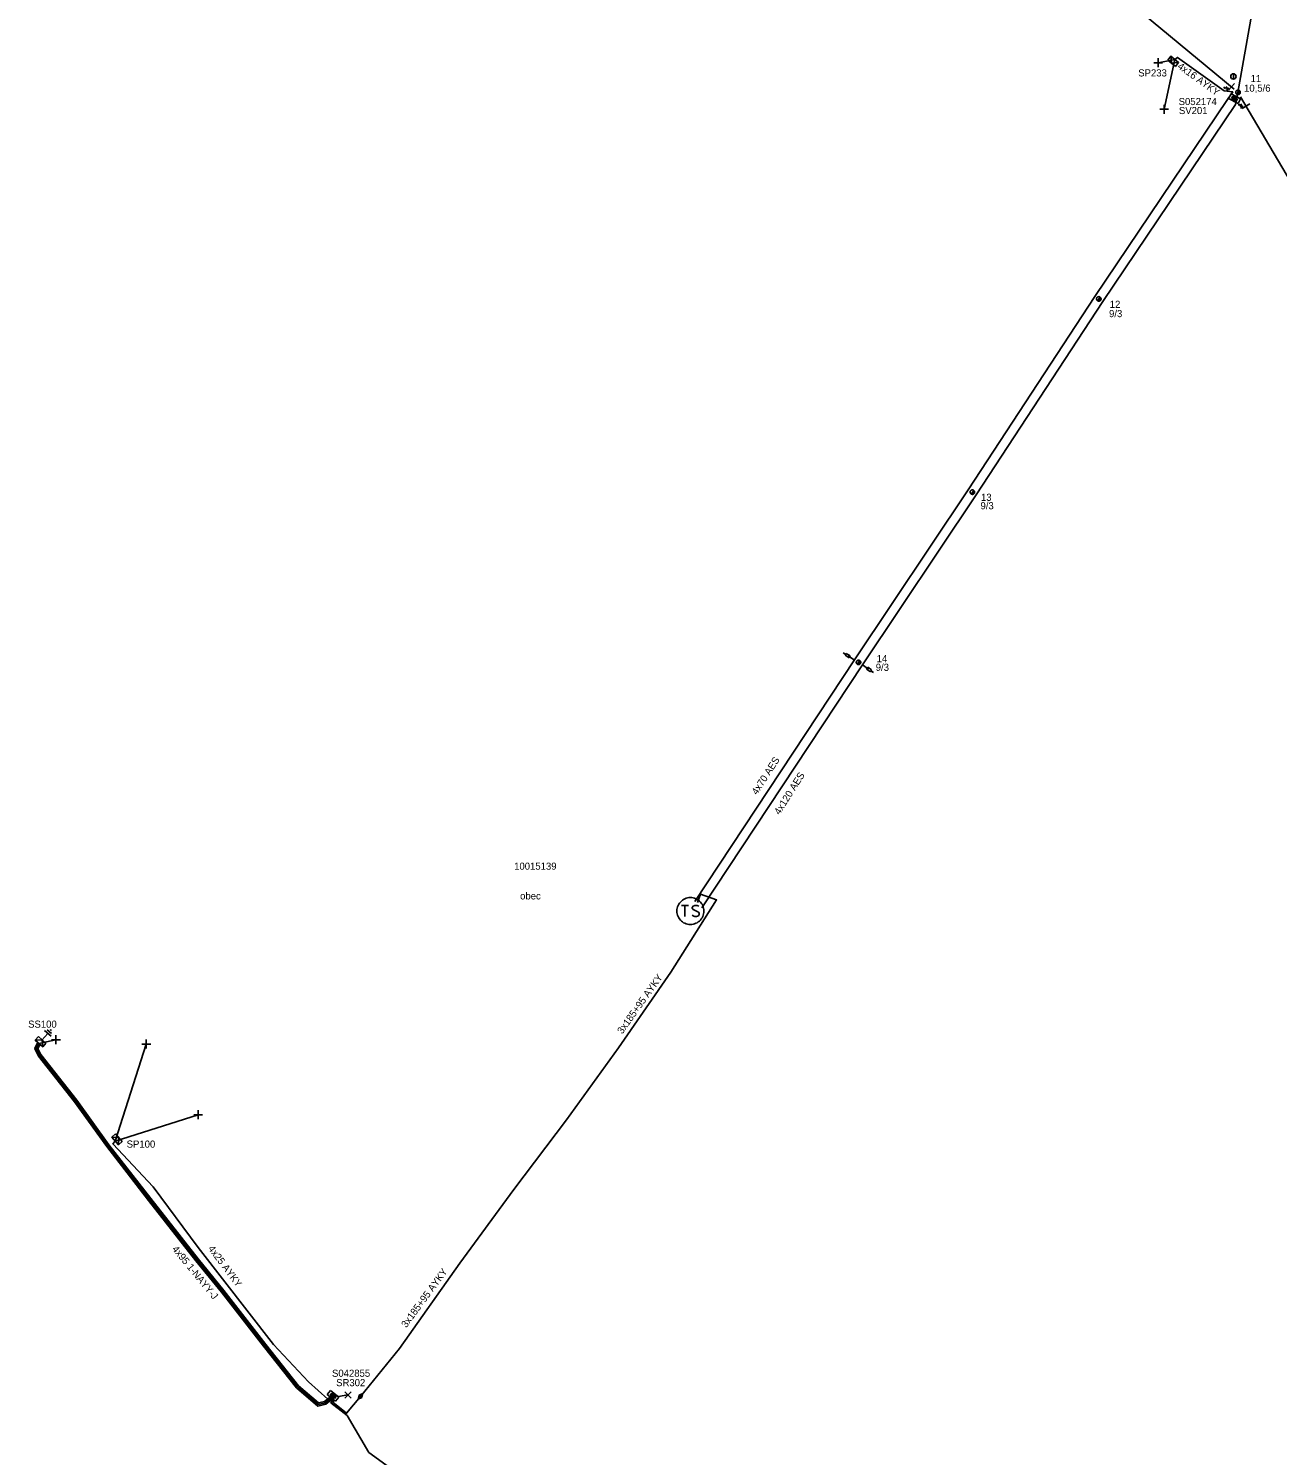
# Model space of a CAD drawing. Extents: x -748492 to -735633, y -1146251 to -1139940.
# Drawn here: x -736846.4 to -736671.1, y -1143594.9 to -1143394.6 of the extents above; entities that cross this region are included whole.
import ezdxf

# ---------------------------------------------------------------- set-up
doc = ezdxf.new("R2010")
doc.units = 0
for name, color, linetype in [('Vrstva 1', 7, 'Continuous'), ('Vrstva 10', 7, 'Continuous'), ('Vrstva 12', 7, 'Continuous'), ('Vrstva 13', 7, 'Continuous'), ('Vrstva 14', 7, 'Continuous'), ('Vrstva 15', 7, 'Continuous'), ('Vrstva 16', 7, 'Continuous'), ('Vrstva 18', 7, 'Continuous'), ('Vrstva 19', 7, 'Continuous'), ('Vrstva 2', 7, 'Continuous'), ('Vrstva 20', 7, 'Continuous'), ('Vrstva 25', 7, 'Continuous'), ('Vrstva 26', 7, 'Continuous'), ('Vrstva 27', 7, 'Continuous'), ('Vrstva 28', 7, 'Continuous'), ('Vrstva 29', 7, 'Continuous'), ('Vrstva 30', 7, 'Continuous'), ('Vrstva 31', 7, 'Continuous'), ('Vrstva 33', 7, 'Continuous'), ('Vrstva 34', 7, 'Continuous'), ('Vrstva 36', 7, 'Continuous'), ('Vrstva 4', 7, 'Continuous'), ('Vrstva 5', 7, 'Continuous'), ('Vrstva 50', 7, 'Continuous'), ('Vrstva 51', 7, 'Continuous'), ('Vrstva 52', 7, 'Continuous'), ('Vrstva 54', 7, 'Continuous'), ('Vrstva 59', 7, 'Continuous'), ('Vrstva 6', 7, 'Continuous'), ('Vrstva 8', 7, 'Continuous'), ('Vrstva 9', 7, 'Continuous')]:
    doc.layers.add(name, color=color, linetype=linetype)

# ---------------------------------------------------------------- blocks, each defined once
blk = doc.blocks.new('NN440')
at = {"layer": 'Vrstva 2'}
for points in [[(0.63, 0), (0.63, 0.06), (0.62, 0.13), (0.6, 0.19), (0.58, 0.25), (0.55, 0.31), (0.51, 0.37), (0.47, 0.42), (0.42, 0.46), (0.37, 0.51), (0.32, 0.54), (0.26, 0.57), (0.2, 0.59), (0.13, 0.61), (0.07, 0.62), (0, 0.63), (-0.06, 0.62), (-0.13, 0.61), (-0.19, 0.59), (-0.26, 0.57), (-0.31, 0.54), (-0.37, 0.51), (-0.42, 0.46), (-0.47, 0.42), (-0.51, 0.37), (-0.54, 0.31), (-0.57, 0.25), (-0.6, 0.19), (-0.62, 0.13), (-0.63, 0.06), (-0.63, 0), (-0.63, -0.07), (-0.62, -0.14), (-0.6, -0.2), (-0.57, -0.26), (-0.54, -0.32), (-0.51, -0.37), (-0.47, -0.43), (-0.42, -0.47), (-0.37, -0.51), (-0.31, -0.55), (-0.26, -0.58), (-0.19, -0.6), (-0.13, -0.62), (-0.06, -0.63), (0, -0.63), (0.07, -0.63), (0.13, -0.62), (0.2, -0.6), (0.26, -0.58), (0.32, -0.55), (0.37, -0.51), (0.42, -0.47), (0.47, -0.43), (0.51, -0.37), (0.55, -0.32), (0.58, -0.26), (0.6, -0.2), (0.62, -0.14), (0.63, -0.07), (0.63, 0)], [(-0.63, 0), (0.63, 0)], [(-0.6, -0.18), (0.57, -0.18)], [(-0.51, -0.32), (0.5, -0.32)], [(-0.37, -0.47), (0.35, -0.47)]]:
    blk.add_lwpolyline(points, dxfattribs=at)
blk = doc.blocks.new('NN840')
at = {"layer": 'Vrstva 15'}
for points in [[(0, 0.62), (0, -0.63)], [(-0.75, -0.71), (-0.75, -0.66)], [(-0.73, -0.76), (-0.75, -0.71)], [(-0.66, -0.8), (-0.73, -0.76)], [(-0.63, -0.8), (-0.66, -0.8)], [(-0.56, -0.76), (-0.63, -0.8)], [(-0.54, -0.71), (-0.56, -0.76)], [(-0.54, -0.38), (-0.54, -0.71)], [(-0.33, -0.38), (-0.33, -0.8)], [(-0.33, -0.64), (-0.13, -0.38)], [(-0.26, -0.56), (-0.09, -0.8)]]:
    blk.add_lwpolyline(points, dxfattribs=at)
blk = doc.blocks.new('NN770')
at = {"layer": 'Vrstva 10'}
for p, q in [((0, 0.19), (0, 0.26)), ((0, -0.28), (0, 0.11))]:
    blk.add_line(p, q, dxfattribs=at)
blk.add_circle((0, -0.01), 0.375, dxfattribs=at)
blk = doc.blocks.new('NN870')
at = {"layer": 'Vrstva 4'}
for points in [[(0, -0.25), (0.5, 0), (0, 0.25), (-0.5, 0), (0, -0.25)], [(0.37, 0), (0, 0.19), (-0.36, 0), (0, -0.19), (0.37, 0)], [(0.24, 0), (0, 0.12), (-0.25, 0), (0, -0.12), (0.24, 0)], [(0.12, 0), (0, 0.06), (-0.13, 0), (0, -0.06), (0.12, 0)]]:
    blk.add_lwpolyline(points, dxfattribs=at)
blk = doc.blocks.new('NN800')
at = {"layer": 'Vrstva 1'}
for points in [[(-0.44, 0.44), (0.44, -0.44)], [(-0.44, -0.44), (0.44, 0.44)]]:
    blk.add_lwpolyline(points, dxfattribs=at)
blk = doc.blocks.new('NN820')
at = {"layer": 'Vrstva 13'}
for points in [[(0, 0), (0, -1.05)], [(-0.16, -0.81), (0.16, -0.81)], [(-0.16, -1.47), (-0.16, -0.81)], [(0.16, -1.47), (-0.16, -1.47)], [(0, -1.05), (-0.06, -0.93)], [(0, -1.05), (0.06, -0.93)], [(0, -1.47), (0, -1.87)], [(0.16, -0.81), (0.16, -1.47)]]:
    blk.add_lwpolyline(points, dxfattribs=at)
blk = doc.blocks.new('NN620')
at = {"layer": 'Vrstva 8'}
for points in [[(0.75, 0), (-0.75, 0)], [(-0.75, 0), (-0.75, -0.75)], [(0.75, -0.75), (0.75, 0)], [(-0.75, -0.75), (0.75, -0.75)], [(0.37, -0.18), (-0.38, -0.18)], [(-0.38, -0.18), (-0.38, -0.56)], [(-0.38, -0.56), (0.37, -0.56)], [(0.32, -0.23), (-0.33, -0.23)], [(-0.33, -0.23), (-0.33, -0.51)], [(-0.33, -0.51), (0.32, -0.51)], [(0.27, -0.27), (-0.28, -0.27)], [(-0.28, -0.27), (-0.28, -0.46)], [(-0.28, -0.46), (0.27, -0.46)], [(0.23, -0.32), (-0.23, -0.32)], [(-0.23, -0.32), (-0.23, -0.42)], [(-0.23, -0.42), (0.23, -0.42)], [(-0.19, -0.37), (0.19, -0.37)], [(0.23, -0.42), (0.23, -0.32)], [(0.27, -0.46), (0.27, -0.27)], [(0.32, -0.51), (0.32, -0.23)], [(0.37, -0.56), (0.37, -0.18)]]:
    blk.add_lwpolyline(points, dxfattribs=at)
blk = doc.blocks.new('NN630')
at = {"layer": 'Vrstva 9'}
for points in [[(0, -0.7), (-0.7, 0)], [(-0.7, -0.7), (-0.7, 0), (0.7, 0), (0.7, -0.7)], [(-0.7, -0.7), (0.7, -0.7)], [(0, -0.7), (0.7, 0)]]:
    blk.add_lwpolyline(points, dxfattribs=at)
blk = doc.blocks.new('NN810')
at = {"layer": 'Vrstva 14'}
for points in [[(0.63, -1.89), (-0.62, -1.89)], [(0, -0.64), (0, -1.89)], [(0.39, -2.2), (-0.4, -2.2)], [(0, -2.52), (-0.12, -2.52)], [(0.14, -2.52), (0, -2.52)]]:
    blk.add_lwpolyline(points, dxfattribs=at)
blk = doc.blocks.new('NN610')
at = {"layer": 'Vrstva 6'}
for points in [[(1.88, 0), (1.87, 0.2), (1.84, 0.39), (1.79, 0.58), (1.72, 0.77), (1.63, 0.94), (1.52, 1.11), (1.4, 1.26), (1.26, 1.4), (1.1, 1.53), (0.94, 1.63), (0.76, 1.72), (0.58, 1.8), (0.19, 1.88), (0.19, 1.88), (-0.01, 1.89), (-0.21, 1.88), (-0.4, 1.85), (-0.59, 1.8), (-0.78, 1.72), (-0.95, 1.63), (-1.12, 1.53), (-1.27, 1.4), (-1.41, 1.26), (-1.54, 1.11), (-1.64, 0.94), (-1.73, 0.77), (-1.8, 0.58), (-1.86, 0.39), (-1.89, 0.2), (-1.9, 0), (-1.89, -0.2), (-1.86, -0.39), (-1.8, -0.58), (-1.73, -0.77), (-1.64, -0.95), (-1.54, -1.11), (-1.41, -1.27), (-1.27, -1.41), (-1.12, -1.53), (-0.95, -1.64), (-0.78, -1.73), (-0.59, -1.8), (-0.4, -1.85), (-0.21, -1.88), (-0.01, -1.89), (0.19, -1.88), (0.39, -1.85), (0.58, -1.8), (0.76, -1.73), (0.94, -1.64), (1.1, -1.53), (1.26, -1.41), (1.4, -1.27), (1.52, -1.11), (1.63, -0.95), (1.72, -0.77), (1.79, -0.58), (1.84, -0.39), (1.87, -0.2), (1.88, 0)], [(-1.27, 0.78), (-0.26, 0.78)], [(-0.76, 0.78), (-0.76, -0.79)], [(1.19, 0.66), (0.94, 0.78), (0.62, 0.78), (0.37, 0.66), (0.24, 0.47), (0.24, 0.4), (0.37, 0.22), (1.12, -0.16), (1.25, -0.32), (1.25, -0.48), (1.12, -0.67), (0.87, -0.79), (0.62, -0.79), (0.49, -0.73), (0.24, -0.6)]]:
    blk.add_lwpolyline(points, dxfattribs=at)

msp = doc.modelspace()

# ---------------------------------------------------------------- linework, layer by layer
at = {"layer": 'Vrstva 1'}
for points in [[(-736750.5, -1143339.26), (-736728.59, -1143358.08), (-736704.25, -1143380.68), (-736677.17, -1143403.1)], [(-736676.26, -1143404.17), (-736662.23, -1143427.97), (-736645.42, -1143442.01), (-736626.46, -1143458.02), (-736604.89, -1143471.26), (-736581.85, -1143485.04)]]:
    msp.add_lwpolyline(points, dxfattribs=at)
at = {"layer": 'Vrstva 20'}
msp.add_lwpolyline([(-736844.72, -1143537.15), (-736845.05, -1143537.75), (-736844.63, -1143538.6), (-736839.58, -1143544.98), (-736835.07, -1143551.26), (-736829.21, -1143558.82), (-736822.57, -1143567.28), (-736818.95, -1143571.7), (-736813.07, -1143579.27), (-736808.47, -1143585.08), (-736805.67, -1143587.49), (-736804.81, -1143587.29), (-736804.12, -1143586.74), (-736803.87, -1143587.05), (-736804.63, -1143587.67), (-736805.77, -1143587.93), (-736808.77, -1143585.36), (-736813.39, -1143579.51), (-736819.27, -1143571.95), (-736822.89, -1143567.53), (-736829.53, -1143559.06), (-736835.39, -1143551.5), (-736839.9, -1143545.22), (-736844.97, -1143538.82), (-736845.49, -1143537.74), (-736845.08, -1143536.96)], close=True, dxfattribs=at)
at = {"layer": 'Vrstva 5'}
for points in [[(-736803.49, -1143587.08), (-736803.66, -1143587.4), (-736801.73, -1143588.94), (-736799.78, -1143586.57), (-736794.29, -1143579.86), (-736785.85, -1143567.89), (-736778.27, -1143557.55), (-736770.84, -1143547.78), (-736763.56, -1143537.65), (-736756.24, -1143527.05), (-736749.8, -1143516.89), (-736752.07, -1143516.11), (-736752.47, -1143517.25)], [(-736844.9, -1143537.05), (-736845.27, -1143537.74), (-736844.8, -1143538.71), (-736839.74, -1143545.1), (-736835.23, -1143551.38), (-736829.37, -1143558.94), (-736822.73, -1143567.41), (-736819.11, -1143571.82), (-736813.23, -1143579.39), (-736808.62, -1143585.22), (-736805.72, -1143587.71), (-736804.72, -1143587.48), (-736803.86, -1143586.79)], [(-736804.02, -1143586.66), (-736804.37, -1143586.94), (-736807.09, -1143584.53), (-736811.99, -1143579.27), (-736822.54, -1143565.66), (-736828.88, -1143557.17), (-736834.52, -1143551.11), (-736834.2, -1143550.73)], [(-736803.65, -1143586.96), (-736803.92, -1143587.46), (-736801.65, -1143589.26), (-736798.6, -1143594.44), (-736789.58, -1143600.98), (-736776.93, -1143607.92), (-736762.09, -1143615.85), (-736749.62, -1143622.94), (-736736.33, -1143631.01), (-736727.69, -1143636.29), (-736721.27, -1143640.11), (-736720.86, -1143639.7)]]:
    msp.add_lwpolyline(points, dxfattribs=at)
at = {"layer": 'Vrstva 50'}
for points in [[(-736751.89, -1143518.03), (-736729.34, -1143483.92), (-736713.36, -1143460.03), (-736695.61, -1143432.91), (-736676.98, -1143405.26), (-736676.62, -1143403.56), (-736672.21, -1143378.47), (-736667.5, -1143350.67)], [(-736752.85, -1143517.13), (-736730.42, -1143483.2), (-736714.47, -1143459.36), (-736696.7, -1143432.21), (-736678.09, -1143404.58)]]:
    msp.add_lwpolyline(points, dxfattribs=at)
at = {"layer": 'Vrstva 52'}
msp.add_lwpolyline([(-736678.09, -1143404.58), (-736677.35, -1143403.49), (-736678.55, -1143403.37), (-736685.1, -1143398.65), (-736685.49, -1143398.93)], dxfattribs=at)
at = {"layer": 'Vrstva 59'}
for points in [[(-736685.49, -1143398.93), (-736687.82, -1143399.4)], [(-736685.49, -1143398.93), (-736686.99, -1143405.94)], [(-736844.9, -1143537.05), (-736842.52, -1143536.52)], [(-736834.2, -1143550.73), (-736829.83, -1143537.12)], [(-736834.2, -1143550.73), (-736822.56, -1143547.04)], [(-736802.85, -1143586.57), (-736801.53, -1143586.36)]]:
    msp.add_lwpolyline(points, dxfattribs=at)

# ---------------------------------------------------------------- block references
at = {"layer": 'Vrstva 13', "xscale": 0.5, "yscale": 0.5}
for p, rotation in [((-736676.62, -1143403.56), 56.92524165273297), ((-736696.15, -1143432.55), 56.287179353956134), ((-736713.9, -1143459.67), 50.161908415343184), ((-736729.88, -1143483.56), 57.06273882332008)]:
    msp.add_blockref('NN440', p, dxfattribs=dict(at, rotation=rotation))
at = {"layer": 'Vrstva 15', "rotation": 138.71389454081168}
msp.add_blockref('NN810', (-736844.9, -1143537.05), dxfattribs=at)
at = {"layer": 'Vrstva 16'}
for p, rotation in [((-736730.44, -1143483.23), -122.77304168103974), ((-736729.34, -1143483.92), 55.635127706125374)]:
    msp.add_blockref('NN820', p, dxfattribs=dict(at, rotation=rotation))
at = {"layer": 'Vrstva 18'}
for p, rotation in [((-736677.53, -1143402.79), -40.54012218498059), ((-736675.48, -1143405.49), -59.82360211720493)]:
    msp.add_blockref('NN840', p, dxfattribs=dict(at, rotation=rotation))
at = {"layer": 'Vrstva 19', "rotation": 50.82663976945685}
msp.add_blockref('NN870', (-736799.78, -1143586.57), dxfattribs=at)
at = {"layer": 'Vrstva 25'}
msp.add_blockref('NN610', (-736753.47, -1143518.45), dxfattribs=at)
at = {"layer": 'Vrstva 28'}
for p, rotation in [((-736676.93, -1143404.13), -27.895687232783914), ((-736803.85, -1143586.78), 141.15667277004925)]:
    msp.add_blockref('NN620', p, dxfattribs=dict(at, rotation=rotation))
at = {"layer": 'Vrstva 31'}
for p, rotation in [((-736685.49, -1143398.93), -39.65969278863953), ((-736844.9, -1143537.05), 138.71389439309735), ((-736834.2, -1143550.73), 131.26636005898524)]:
    msp.add_blockref('NN630', p, dxfattribs=dict(at, rotation=rotation))
at = {"layer": 'Vrstva 34'}
for p, rotation in [((-736687.82, -1143399.4), 45), ((-736686.99, -1143405.94), 45), ((-736842.52, -1143536.52), 45), ((-736829.83, -1143537.12), 45), ((-736822.56, -1143547.04), 45.00000009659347)]:
    msp.add_blockref('NN800', p, dxfattribs=dict(at, rotation=rotation))
msp.add_blockref('NN800', (-736801.53, -1143586.36), dxfattribs=at)
at = {"layer": 'Vrstva 36'}
msp.add_blockref('NN770', (-736677.27, -1143401.32), dxfattribs=at)

# ---------------------------------------------------------------- texts
at = {"layer": 'Vrstva 12'}
for s, p in [('10,5/6', (-736675.77, -1143403.47)), ('9/3', (-736694.72, -1143435.11)), ('9/3', (-736712.76, -1143462.07)), ('9/3', (-736727.46, -1143484.75))]:
    msp.add_text(s, height=1, dxfattribs=at).set_placement(p)
at = {"layer": 'Vrstva 14'}
for s, p in [('11', (-736674.85, -1143402.12)), ('12', (-736694.62, -1143433.81)), ('13', (-736712.69, -1143460.89)), ('14', (-736727.33, -1143483.53))]:
    msp.add_text(s, height=1, dxfattribs=at).set_placement(p)
at = {"layer": 'Vrstva 26'}
msp.add_text('10015139', height=1, dxfattribs=at).set_placement((-736778.21, -1143512.66))
at = {"layer": 'Vrstva 27'}
msp.add_text('obec', height=1, dxfattribs=at).set_placement((-736777.37, -1143516.83))
at = {"layer": 'Vrstva 29'}
for s, p in [('S052174', (-736684.95, -1143405.35)), ('S042855', (-736803.77, -1143583.82))]:
    msp.add_text(s, height=1, dxfattribs=at).set_placement(p)
at = {"layer": 'Vrstva 30'}
for s, p in [('SV201', (-736684.91, -1143406.61)), ('SR302', (-736803.19, -1143585.14))]:
    msp.add_text(s, height=1, dxfattribs=at).set_placement(p)
at = {"layer": 'Vrstva 33'}
for s, p in [('SP233', (-736690.62, -1143401.33)), ('SS100', (-736846.42, -1143534.83)), ('SP100', (-736832.59, -1143551.66))]:
    msp.add_text(s, height=1, dxfattribs=at).set_placement(p)
at = {"layer": 'Vrstva 51'}
for s, rotation, p in [('4x70 AES', 57.155, (-736744.12, -1143502.23)), ('4x120 AES', 57.623, (-736740.96, -1143505.03))]:
    msp.add_text(s, height=1, rotation=rotation, dxfattribs=at).set_placement(p)
at = {"layer": 'Vrstva 54'}
msp.add_text('4x16 AYKY', height=1, rotation=324.285, dxfattribs=at).set_placement((-736685.2, -1143400.11))
at = {"layer": 'Vrstva 6'}
for s, rotation, p in [('3x185+95 AYKY', 54.525, (-736763.02, -1143535.79)), ('4x95 1-NAYY-J', 309.381, (-736826.28, -1143565.93)), ('4x25 AYKY', 306.825, (-736821.22, -1143565.85)), ('3x185+95 AYKY', 53.658, (-736793.34, -1143577.01))]:
    msp.add_text(s, height=1, rotation=rotation, dxfattribs=at).set_placement(p)

doc.saveas('drawing.dxf')
